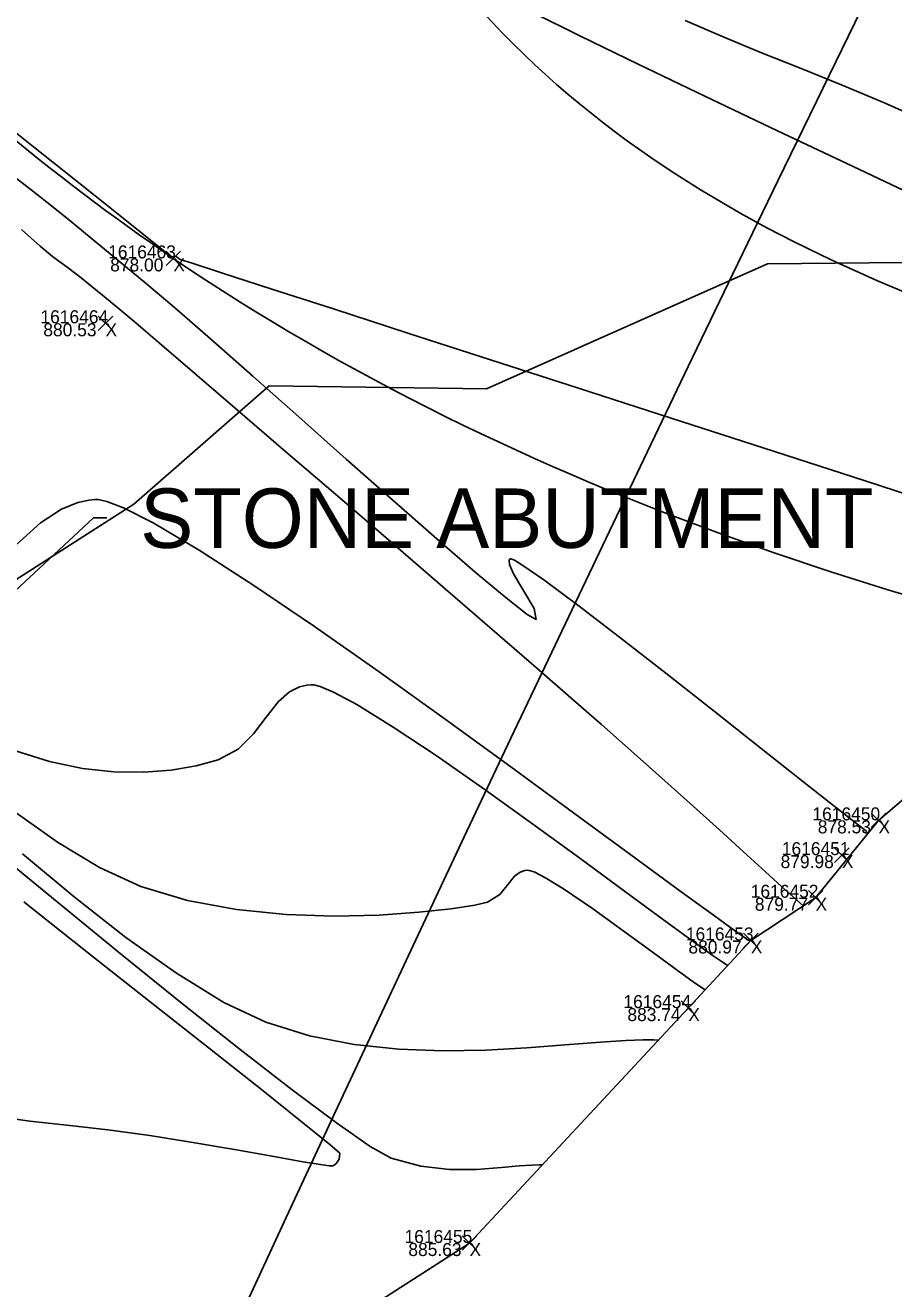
# Model space of a CAD drawing. Extents: x 1957117 to 1971063, y 701601 to 715861.
# Drawn here: x 1963563.29 to 1963586.65, y 706781.12 to 706815.11 of the extents above; entities that cross this region are included whole.
import ezdxf

# ---------------------------------------------------------------- set-up
doc = ezdxf.new("R2010")
doc.units = 0
for name, color, linetype in [('AP_X_Lights', 7, 'Continuous'), ('DT_P_Contour_Minor', 7, 'Continuous'), ('DT_X_Contour_Major', 7, 'Continuous'), ('DT_X_Contour_Minor', 7, 'Continuous'), ('DT_X_TIN_Hull', 7, 'Continuous'), ('GE_X_CL_20', 7, 'Continuous'), ('HY_X_Water_Edge', 7, 'Continuous'), ('PV_P_Shoulder', 7, 'Continuous'), ('RS_Raster1', 7, 'Continuous'), ('RW_X_Esmt_RR', 7, 'Continuous'), ('SC_Scratch1', 7, 'Continuous'), ('VG_X_Tree_Line_Rt', 7, 'Continuous')]:
    doc.layers.add(name, color=color, linetype=linetype)

msp = doc.modelspace()

# ---------------------------------------------------------------- linework, layer by layer
at = {"layer": 'AP_X_Lights'}
for p, q in [((1963567.076, 706808.646), (1963567.464, 706809.036)), ((1963567.076, 706809.036), (1963567.464, 706808.646)), ((1963565.252, 706806.9), (1963565.64, 706807.29)), ((1963565.252, 706807.29), (1963565.64, 706806.9)), ((1963586.049, 706793.524), (1963586.437, 706793.914)), ((1963586.049, 706793.914), (1963586.437, 706793.524)), ((1963585.064, 706792.589), (1963585.452, 706792.979)), ((1963585.064, 706792.979), (1963585.452, 706792.589)), ((1963584.357, 706791.442), (1963584.745, 706791.832)), ((1963584.357, 706791.832), (1963584.745, 706791.442)), ((1963582.614, 706790.292), (1963583.002, 706790.682)), ((1963582.614, 706790.682), (1963583.002, 706790.292)), ((1963580.931, 706788.472), (1963581.319, 706788.862)), ((1963580.931, 706788.862), (1963581.319, 706788.472)), ((1963575.045, 706782.151), (1963575.433, 706782.541)), ((1963575.045, 706782.541), (1963575.433, 706782.151))]:
    msp.add_line(p, q, dxfattribs=at)
at = {"layer": 'DT_P_Contour_Minor'}
for points in [[(1963558.888, 706796.055), (1963565.12, 706801.864)], [(1963565.12, 706801.864), (1963565.48, 706801.864)]]:
    msp.add_lwpolyline(points, dxfattribs=at)
at = {"layer": 'DT_X_Contour_Major'}
for points in [[(1963584.215, 706791.416), (1963584.124, 706791.498), (1963583.935, 706791.669), (1963583.634, 706791.942), (1963583.202, 706792.335), (1963582.611, 706792.872), (1963581.963, 706793.46), (1963581.258, 706794.098), (1963580.494, 706794.785), (1963579.672, 706795.518), (1963578.79, 706796.299), (1963578.039, 706796.956), (1963577.04, 706797.824), (1963575.85, 706798.855), (1963574.524, 706800.001), (1963573.12, 706801.212), (1963571.694, 706802.44), (1963570.302, 706803.638), (1963569.001, 706804.756), (1963567.847, 706805.746), (1963566.896, 706806.559), (1963566.205, 706807.148), (1963565.831, 706807.464), (1963565.419, 706807.804), (1963565.091, 706808.073), (1963564.788, 706808.315), (1963564.452, 706808.574), (1963564.024, 706808.892), (1963563.688, 706809.17), (1963563.188, 706809.614)], [(1963584.215, 706791.416), (1963584.124, 706791.498), (1963583.935, 706791.669), (1963583.634, 706791.942), (1963583.202, 706792.335), (1963582.611, 706792.872), (1963581.963, 706793.46), (1963581.258, 706794.098), (1963580.494, 706794.785), (1963579.672, 706795.518), (1963578.79, 706796.299), (1963578.039, 706796.956), (1963577.04, 706797.824), (1963575.85, 706798.855), (1963574.524, 706800.001), (1963573.12, 706801.212), (1963571.694, 706802.44), (1963570.302, 706803.638), (1963569.001, 706804.756), (1963567.847, 706805.746), (1963566.896, 706806.559), (1963566.205, 706807.148), (1963565.831, 706807.464), (1963565.419, 706807.804), (1963565.091, 706808.073), (1963564.788, 706808.315), (1963564.452, 706808.574), (1963564.024, 706808.892), (1963563.688, 706809.17), (1963563.188, 706809.614)], [(1963577.195, 706784.446), (1963577.102, 706784.449), (1963576.905, 706784.445), (1963576.58, 706784.423), (1963576.098, 706784.378), (1963575.428, 706784.327), (1963574.7, 706784.323), (1963573.929, 706784.41), (1963573.133, 706784.63), (1963572.567, 706784.946), (1963571.657, 706785.576), (1963570.469, 706786.464), (1963569.067, 706787.551), (1963567.518, 706788.782), (1963565.888, 706790.098), (1963564.243, 706791.442), (1963562.649, 706792.758)], [(1963577.195, 706784.446), (1963577.102, 706784.449), (1963576.905, 706784.445), (1963576.58, 706784.423), (1963576.098, 706784.378), (1963575.428, 706784.327), (1963574.7, 706784.323), (1963573.929, 706784.41), (1963573.133, 706784.63), (1963572.567, 706784.946), (1963571.657, 706785.576), (1963570.469, 706786.464), (1963569.067, 706787.551), (1963567.518, 706788.782), (1963565.888, 706790.098), (1963564.243, 706791.442), (1963562.649, 706792.758)]]:
    msp.add_lwpolyline(points, dxfattribs=at)
at = {"layer": 'DT_X_Contour_Minor'}
for points in [[(1963599.132, 706804.968), (1963599.059, 706805.001), (1963598.906, 706805.07), (1963598.66, 706805.182), (1963598.297, 706805.345), (1963597.79, 706805.574), (1963597.224, 706805.831), (1963596.599, 706806.117), (1963595.917, 706806.434), (1963595.371, 706806.689), (1963594.391, 706807.149), (1963593.051, 706807.778), (1963591.425, 706808.542), (1963589.585, 706809.409), (1963587.607, 706810.342), (1963585.563, 706811.309), (1963583.528, 706812.276), (1963581.574, 706813.208), (1963579.777, 706814.071), (1963578.209, 706814.831), (1963576.945, 706815.454)], [(1963599.132, 706804.968), (1963599.059, 706805.001), (1963598.906, 706805.07), (1963598.66, 706805.182), (1963598.297, 706805.345), (1963597.79, 706805.574), (1963597.224, 706805.831), (1963596.599, 706806.117), (1963595.917, 706806.434), (1963595.371, 706806.689), (1963594.391, 706807.149), (1963593.051, 706807.778), (1963591.425, 706808.542), (1963589.585, 706809.409), (1963587.607, 706810.342), (1963585.563, 706811.309), (1963583.528, 706812.276), (1963581.574, 706813.208), (1963579.777, 706814.071), (1963578.209, 706814.831), (1963576.945, 706815.454)], [(1963600.391, 706806.658), (1963600.263, 706806.716), (1963599.985, 706806.843), (1963599.512, 706807.057), (1963598.79, 706807.384), (1963597.759, 706807.85), (1963596.611, 706808.369), (1963595.374, 706808.929), (1963594.076, 706809.517), (1963592.745, 706810.123), (1963591.407, 706810.733), (1963590.092, 706811.336), (1963588.827, 706811.919), (1963587.64, 706812.471), (1963586.422, 706813.019), (1963585.268, 706813.506), (1963584.164, 706813.951), (1963583.1, 706814.375), (1963582.063, 706814.799), (1963581.04, 706815.244)], [(1963600.391, 706806.658), (1963600.263, 706806.716), (1963599.985, 706806.843), (1963599.512, 706807.057), (1963598.79, 706807.384), (1963597.759, 706807.85), (1963596.611, 706808.369), (1963595.374, 706808.929), (1963594.076, 706809.517), (1963592.745, 706810.123), (1963591.407, 706810.733), (1963590.092, 706811.336), (1963588.827, 706811.919), (1963587.64, 706812.471), (1963586.422, 706813.019), (1963585.268, 706813.506), (1963584.164, 706813.951), (1963583.1, 706814.375), (1963582.063, 706814.799), (1963581.04, 706815.244)], [(1963587.814, 706802.229), (1963585.552, 706802.961), (1963583.145, 706803.739), (1963580.667, 706804.54), (1963578.196, 706805.339), (1963575.807, 706806.112), (1963573.576, 706806.833), (1963571.579, 706807.479), (1963569.893, 706808.025), (1963568.593, 706808.446), (1963567.755, 706808.717), (1963567.455, 706808.815), (1963567.392, 706808.859), (1963567.335, 706808.897), (1963567.277, 706808.89), (1963567.22, 706808.883), (1963567.017, 706809.043), (1963566.469, 706809.481), (1963565.651, 706810.134), (1963564.639, 706810.942), (1963563.507, 706811.844), (1963562.332, 706812.778)], [(1963587.814, 706802.229), (1963585.552, 706802.961), (1963583.145, 706803.739), (1963580.667, 706804.54), (1963578.196, 706805.339), (1963575.807, 706806.112), (1963573.576, 706806.833), (1963571.579, 706807.479), (1963569.893, 706808.025), (1963568.593, 706808.446), (1963567.755, 706808.717), (1963567.455, 706808.815), (1963567.392, 706808.859), (1963567.335, 706808.897), (1963567.277, 706808.89), (1963567.22, 706808.883), (1963567.017, 706809.043), (1963566.469, 706809.481), (1963565.651, 706810.134), (1963564.639, 706810.942), (1963563.507, 706811.844), (1963562.332, 706812.778)], [(1963585.926, 706793.418), (1963585.809, 706793.508), (1963585.536, 706793.72), (1963585.04, 706794.109), (1963584.243, 706794.738), (1963583.084, 706795.655), (1963581.818, 706796.657), (1963580.522, 706797.677), (1963579.275, 706798.65), (1963578.154, 706799.509), (1963577.238, 706800.19), (1963576.705, 706800.562), (1963576.448, 706800.717), (1963576.354, 706800.755), (1963576.332, 706800.752), (1963576.309, 706800.718), (1963576.315, 706800.606), (1963576.426, 706800.354), (1963576.678, 706799.932), (1963576.98, 706799.42), (1963577.03, 706799.124), (1963576.789, 706799.257), (1963576.223, 706799.703), (1963575.392, 706800.402), (1963574.358, 706801.297), (1963573.182, 706802.33), (1963571.925, 706803.442), (1963570.647, 706804.575), (1963569.409, 706805.671), (1963568.274, 706806.672), (1963567.301, 706807.518), (1963566.551, 706808.153), (1963565.776, 706808.794), (1963565.118, 706809.337), (1963564.539, 706809.812), (1963563.996, 706810.251), (1963563.448, 706810.683), (1963562.854, 706811.14)], [(1963585.926, 706793.418), (1963585.809, 706793.508), (1963585.536, 706793.72), (1963585.04, 706794.109), (1963584.243, 706794.738), (1963583.084, 706795.655), (1963581.818, 706796.657), (1963580.522, 706797.677), (1963579.275, 706798.65), (1963578.154, 706799.509), (1963577.238, 706800.19), (1963576.705, 706800.562), (1963576.448, 706800.717), (1963576.354, 706800.755), (1963576.332, 706800.752), (1963576.309, 706800.718), (1963576.315, 706800.606), (1963576.426, 706800.354), (1963576.678, 706799.932), (1963576.98, 706799.42), (1963577.03, 706799.124), (1963576.789, 706799.257), (1963576.223, 706799.703), (1963575.392, 706800.402), (1963574.358, 706801.297), (1963573.182, 706802.33), (1963571.925, 706803.442), (1963570.647, 706804.575), (1963569.409, 706805.671), (1963568.274, 706806.672), (1963567.301, 706807.518), (1963566.551, 706808.153), (1963565.776, 706808.794), (1963565.118, 706809.337), (1963564.539, 706809.812), (1963563.996, 706810.251), (1963563.448, 706810.683), (1963562.854, 706811.14)], [(1963582.789, 706790.467), (1963582.664, 706790.552), (1963582.37, 706790.757), (1963581.827, 706791.146), (1963580.932, 706791.797), (1963579.584, 706792.787), (1963578.036, 706793.925), (1963576.351, 706795.161), (1963574.587, 706796.442), (1963572.807, 706797.716), (1963571.07, 706798.933), (1963569.437, 706800.041), (1963567.969, 706800.988), (1963566.726, 706801.724), (1963565.934, 706802.125), (1963565.48, 706802.299), (1963565.25, 706802.349), (1963565.158, 706802.353), (1963565.004, 706802.339), (1963564.701, 706802.274), (1963564.258, 706802.092), (1963563.695, 706801.725), (1963563.044, 706801.135)], [(1963582.789, 706790.467), (1963582.664, 706790.552), (1963582.37, 706790.757), (1963581.827, 706791.146), (1963580.932, 706791.797), (1963579.584, 706792.787), (1963578.036, 706793.925), (1963576.351, 706795.161), (1963574.587, 706796.442), (1963572.807, 706797.716), (1963571.07, 706798.933), (1963569.437, 706800.041), (1963567.969, 706800.988), (1963566.726, 706801.724), (1963565.934, 706802.125), (1963565.48, 706802.299), (1963565.25, 706802.349), (1963565.158, 706802.353), (1963565.004, 706802.339), (1963564.701, 706802.274), (1963564.258, 706802.092), (1963563.695, 706801.725), (1963563.044, 706801.135)], [(1963582.183, 706789.811), (1963582.066, 706789.89), (1963581.799, 706790.077), (1963581.32, 706790.418), (1963580.557, 706790.973), (1963579.444, 706791.791), (1963578.207, 706792.699), (1963576.906, 706793.647), (1963575.597, 706794.585), (1963574.339, 706795.462), (1963573.19, 706796.229), (1963572.208, 706796.836), (1963571.582, 706797.171), (1963571.224, 706797.319), (1963571.047, 706797.362), (1963570.977, 706797.365), (1963570.866, 706797.355), (1963570.662, 706797.308), (1963570.398, 706797.177), (1963570.1, 706796.913), (1963569.77, 706796.494), (1963569.431, 706796.045), (1963569.019, 706795.638), (1963568.473, 706795.348), (1963567.884, 706795.188), (1963567.214, 706795.073), (1963566.474, 706795.015), (1963565.673, 706795.026), (1963564.824, 706795.119), (1963563.937, 706795.304), (1963563.022, 706795.594)], [(1963582.183, 706789.811), (1963582.066, 706789.89), (1963581.799, 706790.077), (1963581.32, 706790.418), (1963580.557, 706790.973), (1963579.444, 706791.791), (1963578.207, 706792.699), (1963576.906, 706793.647), (1963575.597, 706794.585), (1963574.339, 706795.462), (1963573.19, 706796.229), (1963572.208, 706796.836), (1963571.582, 706797.171), (1963571.224, 706797.319), (1963571.047, 706797.362), (1963570.977, 706797.365), (1963570.866, 706797.355), (1963570.662, 706797.308), (1963570.398, 706797.177), (1963570.1, 706796.913), (1963569.77, 706796.494), (1963569.431, 706796.045), (1963569.019, 706795.638), (1963568.473, 706795.348), (1963567.884, 706795.188), (1963567.214, 706795.073), (1963566.474, 706795.015), (1963565.673, 706795.026), (1963564.824, 706795.119), (1963563.937, 706795.304), (1963563.022, 706795.594)], [(1963581.576, 706789.155), (1963581.48, 706789.221), (1963581.259, 706789.376), (1963580.864, 706789.661), (1963580.25, 706790.11), (1963579.403, 706790.73), (1963578.549, 706791.343), (1963577.772, 706791.873), (1963577.265, 706792.186), (1963576.979, 706792.33), (1963576.844, 706792.373), (1963576.796, 706792.378), (1963576.726, 706792.37), (1963576.603, 706792.329), (1963576.451, 706792.216), (1963576.281, 706792.006), (1963576.054, 706791.723), (1963575.727, 706791.517), (1963575.384, 706791.44), (1963574.749, 706791.342), (1963573.873, 706791.245), (1963572.807, 706791.172), (1963571.601, 706791.144), (1963570.305, 706791.185), (1963568.972, 706791.316), (1963567.651, 706791.561), (1963566.392, 706791.94), (1963565.284, 706792.45), (1963564.157, 706793.128), (1963563.04, 706793.926)], [(1963581.576, 706789.155), (1963581.48, 706789.221), (1963581.259, 706789.376), (1963580.864, 706789.661), (1963580.25, 706790.11), (1963579.403, 706790.73), (1963578.549, 706791.343), (1963577.772, 706791.873), (1963577.265, 706792.186), (1963576.979, 706792.33), (1963576.844, 706792.373), (1963576.796, 706792.378), (1963576.726, 706792.37), (1963576.603, 706792.329), (1963576.451, 706792.216), (1963576.281, 706792.006), (1963576.054, 706791.723), (1963575.727, 706791.517), (1963575.384, 706791.44), (1963574.749, 706791.342), (1963573.873, 706791.245), (1963572.807, 706791.172), (1963571.601, 706791.144), (1963570.305, 706791.185), (1963568.972, 706791.316), (1963567.651, 706791.561), (1963566.392, 706791.94), (1963565.284, 706792.45), (1963564.157, 706793.128), (1963563.04, 706793.926)], [(1963580.324, 706787.807), (1963580.191, 706787.811), (1963579.909, 706787.813), (1963579.447, 706787.798), (1963578.765, 706787.755), (1963577.817, 706787.679), (1963576.783, 706787.6), (1963575.679, 706787.539), (1963574.524, 706787.519), (1963573.337, 706787.561), (1963572.135, 706787.688), (1963570.938, 706787.922), (1963569.763, 706788.285), (1963568.626, 706788.822), (1963567.355, 706789.604), (1963565.997, 706790.57), (1963564.601, 706791.66), (1963563.217, 706792.816)], [(1963580.324, 706787.807), (1963580.191, 706787.811), (1963579.909, 706787.813), (1963579.447, 706787.798), (1963578.765, 706787.755), (1963577.817, 706787.679), (1963576.783, 706787.6), (1963575.679, 706787.539), (1963574.524, 706787.519), (1963573.337, 706787.561), (1963572.135, 706787.688), (1963570.938, 706787.922), (1963569.763, 706788.285), (1963568.626, 706788.822), (1963567.355, 706789.604), (1963565.997, 706790.57), (1963564.601, 706791.66), (1963563.217, 706792.816)], [(1963562.385, 706785.767), (1963563.414, 706785.627), (1963564.483, 706785.509), (1963565.506, 706785.395), (1963566.635, 706785.236), (1963567.797, 706785.05), (1963568.919, 706784.859), (1963569.929, 706784.68), (1963570.754, 706784.535), (1963571.232, 706784.456), (1963571.46, 706784.425), (1963571.542, 706784.42), (1963571.559, 706784.423), (1963571.597, 706784.444), (1963571.662, 706784.499), (1963571.732, 706784.605), (1963571.752, 706784.762), (1963571.483, 706784.997), (1963570.749, 706785.592), (1963569.639, 706786.476), (1963568.243, 706787.581), (1963566.652, 706788.837), (1963564.956, 706790.174), (1963563.245, 706791.524)], [(1963562.385, 706785.767), (1963563.414, 706785.627), (1963564.483, 706785.509), (1963565.506, 706785.395), (1963566.635, 706785.236), (1963567.797, 706785.05), (1963568.919, 706784.859), (1963569.929, 706784.68), (1963570.754, 706784.535), (1963571.232, 706784.456), (1963571.46, 706784.425), (1963571.542, 706784.42), (1963571.559, 706784.423), (1963571.597, 706784.444), (1963571.662, 706784.499), (1963571.732, 706784.605), (1963571.752, 706784.762), (1963571.483, 706784.997), (1963570.749, 706785.592), (1963569.639, 706786.476), (1963568.243, 706787.581), (1963566.652, 706788.837), (1963564.956, 706790.174), (1963563.245, 706791.524)]]:
    msp.add_lwpolyline(points, dxfattribs=at)
at = {"layer": 'DT_X_TIN_Hull'}
msp.add_lwpolyline([(1963448.239, 706464.72), (1963464.625, 706568.104), (1963502.832, 706666.547), (1963530.121, 706695.075), (1963533.795, 706702.43), (1963556.636, 706749.586), (1963563.372, 706770.928), (1963570.893, 706779.557), (1963575.239, 706782.346), (1963581.125, 706788.667), (1963582.808, 706790.487), (1963584.551, 706791.637), (1963586.243, 706793.719), (1963598.707, 706804.399), (1963600.434, 706806.715), (1963607.929, 706812.91), (1963609.929, 706815.777)], dxfattribs=at)
at = {"layer": 'GE_X_CL_20'}
msp.add_arc((1965275.353, 705991.399), 1909.859, 144.852303, 166.495347, dxfattribs=at)
at = {"layer": 'HY_X_Water_Edge'}
for points in [[(1963507.144, 706903.33), (1963523.919, 706880.458), (1963529.921, 706868.249), (1963547.712, 706848.264), (1963557.981, 706843.218), (1963575.318, 706815.786), (1963598.707, 706804.399), (1963631.311, 706798.601), (1963646.093, 706793.985), (1963654.481, 706790.313)], [(1963497.044, 706895.877), (1963527.257, 706861.448), (1963530.089, 706856.724), (1963550.098, 706825.465), (1963567.27, 706808.841), (1963599.052, 706796.957), (1963628.198, 706792.131), (1963651.538, 706783.095)]]:
    msp.add_spline(points, degree=3, dxfattribs=at)
at = {"layer": 'RW_X_Esmt_RR'}
for radius, end in [(1929.859, 154.913686), (1879.859, 166.495347)]:
    msp.add_arc((1965275.353, 705991.399), radius, 144.852303, end, dxfattribs=at)
at = {"layer": 'VG_X_Tree_Line_Rt'}
msp.add_lwpolyline([(1963604.655, 706798.267), (1963598.029, 706805.109), (1963592.372, 706808.783), (1963583.258, 706808.695), (1963575.693, 706805.334), (1963569.852, 706805.41), (1963566.205, 706802.228), (1963559.367, 706797.846), (1963548.918, 706794.679), (1963544.237, 706791.049), (1963537.465, 706784.482), (1963529.989, 706788.923), (1963525.903, 706795.778), (1963527.308, 706804.983), (1963532.875, 706812.664), (1963520.94, 706812.624), (1963516.752, 706809.276), (1963509.001, 706807.542), (1963504.724, 706809.521), (1963490.215, 706814.959)], dxfattribs=at)

# ---------------------------------------------------------------- texts
at = {"layer": 'DT_P_Contour_Minor'}
msp.add_text('STONE ABUTMENT', height=1.6, dxfattribs=at).set_placement((1963566.38, 706801.05))
at = {"layer": 'PV_P_Shoulder'}
for s, p in [('878.00', (1963565.572, 706808.491)), ('880.53', (1963563.773, 706806.745)), ('878.53', (1963584.609, 706793.369)), ('879.98', (1963583.61, 706792.434)), ('879.77', (1963582.917, 706791.287)), ('880.97', (1963581.13, 706790.137)), ('883.74', (1963579.488, 706788.317)), ('885.63', (1963573.594, 706781.996))]:
    msp.add_text(s, height=0.35, dxfattribs=at).set_placement(p)
at = {"layer": 'RS_Raster1'}
for s, p in [('1616463', (1963565.518, 706808.841)), ('1616464', (1963563.696, 706807.095)), ('1616450', (1963584.466, 706793.719)), ('1616451', (1963583.643, 706792.784)), ('1616452', (1963582.807, 706791.637)), ('1616453', (1963581.061, 706790.487)), ('1616454', (1963579.381, 706788.667)), ('1616455', (1963573.492, 706782.346))]:
    msp.add_text(s, height=0.35, dxfattribs=at).set_placement(p)
at = {"layer": 'SC_Scratch1'}
for p in [(1963567.27, 706808.491), (1963565.446, 706806.745), (1963586.243, 706793.369), (1963585.258, 706792.434), (1963584.551, 706791.287), (1963582.808, 706790.137), (1963581.125, 706788.317), (1963575.239, 706781.996)]:
    msp.add_text('X', height=0.35, dxfattribs=at).set_placement(p)

doc.saveas('drawing.dxf')
